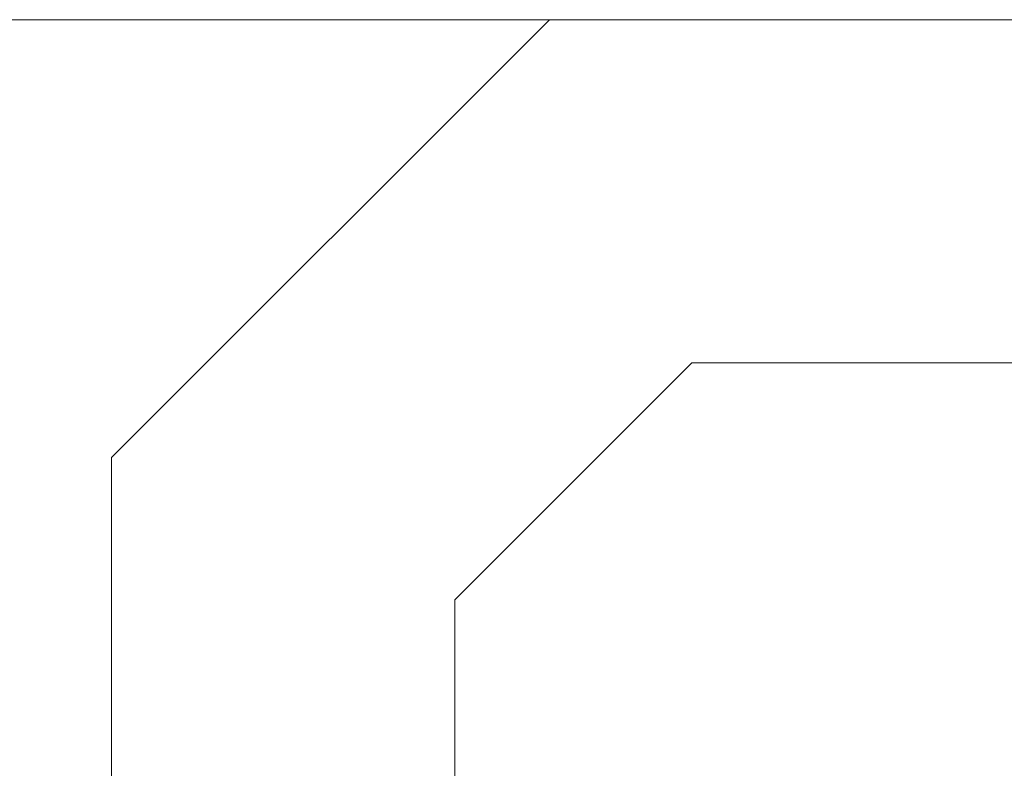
# Model space of a CAD drawing. Header units: feet. Extents: x 8 to 127, y 6 to 90.
# Tile 445 of 538: x 47.922 to 48.352, y 59.225 to 59.552. Entities that reach past the tile are written whole.
import ezdxf

# ---------------------------------------------------------------- set-up
doc = ezdxf.new("R2010")
doc.units = ezdxf.units.FT
doc.header["$MEASUREMENT"] = 0
doc.layers.add('madeira', color=35, linetype='Continuous')
doc.layers.add('MOBILIARIO', color=250, linetype='Continuous')

msp = doc.modelspace()

# ---------------------------------------------------------------- linework, layer by layer
at = {"layer": 'madeira', "lineweight": 5}
msp.add_line((52.31522, 59.55195), (42.11522, 59.55195), dxfattribs=at)
at = {"layer": 'MOBILIARIO', "lineweight": 5}
for p, q in [((48.15363, 59.55201), (47.96221, 59.36058)), ((49.07079, 59.55201), (48.15363, 59.55201)), ((48.11221, 59.29845), (48.21576, 59.40201)), ((48.21576, 59.40201), (49.00866, 59.40201)), ((47.96221, 59.36058), (47.96221, 58.44343)), ((48.11221, 58.50556), (48.11221, 59.29845))]:
    msp.add_line(p, q, dxfattribs=at)

doc.saveas('drawing.dxf')
